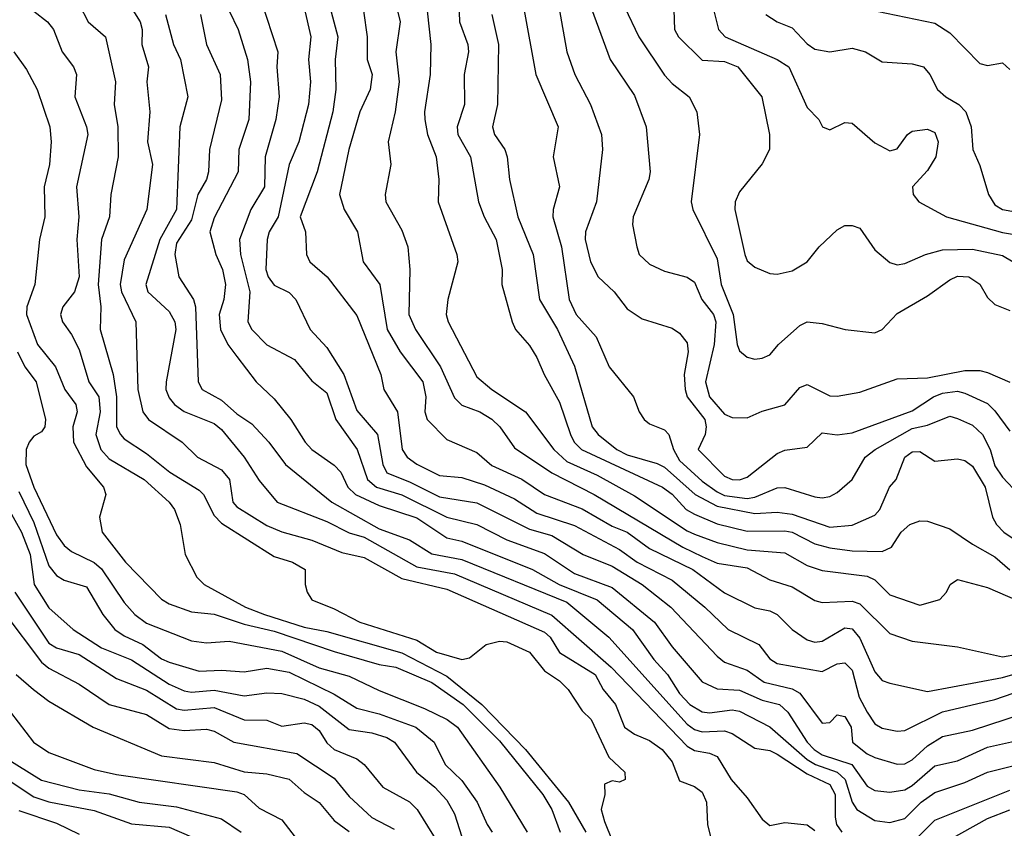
# Model space of a CAD drawing. Header units: metres. Extents: x -51132 to -49532, y -231222 to -229437.
# Tile 284 of 334: x -50040 to -49974, y -230028 to -229974. Entities that reach past the tile are written whole.
import ezdxf

# ---------------------------------------------------------------- set-up
doc = ezdxf.new("R2010")
doc.units = ezdxf.units.M
doc.layers.add('CONTOUR_INDEX', color=1, linetype='Continuous')
doc.layers.add('CONTOUR_INTER', color=3, linetype='Continuous')

msp = doc.modelspace()

# ---------------------------------------------------------------- linework, layer by layer
at = {"layer": 'CONTOUR_INDEX'}
for points, elevation in [([(-50012.639, -229971.259), (-50012.146, -229975.759), (-50012.2, -229977.759), (-50012.576, -229980.259), (-50012.553, -229980.759), (-50012.37, -229981.759), (-50011.79, -229983.259), (-50011.611, -229984.759), (-50011.665, -229986.259), (-50010.409, -229989.759), (-50010.359, -229990.259), (-50011.008, -229992.759), (-50011.135, -229993.759), (-50010.997, -229994.259), (-50009.08, -229997.919), (-50008.081, -229998.759), (-50005.848, -230000.259), (-50003.955, -230002.759), (-50003.08, -230003.551), (-50001.08, -230004.47), (-49998.58, -230005.844), (-49995.08, -230008.18), (-49994.58, -230008.398), (-49993.08, -230008.967), (-49991.08, -230009.451), (-49988.58, -230009.652), (-49987.08, -230010.49), (-49986.08, -230010.829), (-49983.08, -230011.197), (-49982.58, -230011.455), (-49981.58, -230012.445), (-49979.58, -230013.125), (-49978.24, -230012.759), (-49977.797, -230012.259), (-49977.549, -230011.759), (-49977.08, -230011.429), (-49975.08, -230011.949), (-49973.08, -230012.82)], 40), ([(-50002.224, -229971.259), (-50000.199, -229976.759), (-49998.58, -229979.163), (-49997.797, -229981.259), (-49997.539, -229984.259), (-49997.624, -229984.759), (-49998.673, -229987.259), (-49998.711, -229987.759), (-49998.429, -229989.259), (-49998.282, -229989.759), (-49997.58, -229990.416), (-49996.58, -229990.861), (-49995.08, -229991.266), (-49994.58, -229991.595), (-49994.095, -229992.759), (-49993.318, -229993.759), (-49993.159, -229994.259), (-49993.267, -229995.759), (-49993.864, -229998.259), (-49993.593, -229999.259), (-49992.58, -230000.395), (-49992.08, -230000.621), (-49991.08, -230000.639), (-49990.08, -230000.207), (-49988.58, -229999.784), (-49987.58, -229998.617), (-49987.08, -229998.425), (-49985.58, -229999.171), (-49985.08, -229999.203), (-49983.58, -229998.927), (-49981.08, -229998.044), (-49979.08, -229997.972), (-49976.58, -229997.482), (-49975.58, -229997.482), (-49975.08, -229997.623), (-49973.58, -229998.273)], 35), ([(-50035.58, -229973.095), (-50034.963, -229974.259), (-50033.808, -229975.259), (-50033.156, -229978.259), (-50033.247, -229979.759), (-50032.992, -229981.259), (-50032.975, -229983.259), (-50033.464, -229985.759), (-50033.551, -229987.259), (-50034.08, -229988.759), (-50034.314, -229991.759), (-50034.137, -229993.259), (-50034.176, -229994.759), (-50033.303, -229997.759), (-50033.079, -229999.259), (-50033.081, -230001.259), (-50032.809, -230001.759), (-50032.58, -230002.044), (-50031.08, -230003.017), (-50029.521, -230004.259), (-50027.58, -230005.462), (-50027.3, -230005.759), (-50026.58, -230007.159), (-50026.08, -230007.669), (-50022.58, -230009.883), (-50021.351, -230010.259), (-50020.524, -230010.759), (-50020.513, -230011.759), (-50020.393, -230012.259), (-50020.08, -230012.769), (-50018.58, -230013.374), (-50016.882, -230014.259), (-50013.08, -230015.467), (-50011.782, -230016.259), (-50010.08, -230016.75), (-50009.58, -230016.65), (-50008.469, -230015.759), (-50007.58, -230015.526), (-50007.08, -230015.586), (-50005.576, -230016.259), (-50004.58, -230017.513), (-50003.58, -230018.174), (-50002.995, -230018.759), (-50002.08, -230020.185), (-50001.467, -230020.759), (-50000.298, -230023.259), (-49999.235, -230024.259), (-49999.198, -230024.759), (-49999.58, -230024.924), (-50000.08, -230024.849), (-50000.58, -230025.06), (-50000.565, -230025.759), (-50000.796, -230026.759), (-50000.58, -230027.557), (-50000.08, -230028.815)], 50), ([(-50023.463, -229972.759), (-50022.343, -229976.259), (-50022.409, -229977.259), (-50022.259, -229979.259), (-50022.464, -229980.759), (-50023.181, -229983.259), (-50023.226, -229985.259), (-50024.127, -229986.759), (-50024.896, -229988.759), (-50024.82, -229989.759), (-50024.21, -229992.259), (-50024.342, -229994.259), (-50024.074, -229994.759), (-50023.08, -229995.79), (-50021.227, -229996.759), (-50020.08, -229998.187), (-50019.08, -229998.986), (-50018.466, -230000.759), (-50017.061, -230002.759), (-50016.365, -230004.759), (-50015.764, -230005.259), (-50014.08, -230005.77), (-50011.08, -230007.264), (-50009.083, -230007.759), (-50007.08, -230008.781), (-50004.58, -230009.7), (-50002.58, -230011.022), (-50000.08, -230011.955), (-49997.251, -230014.259), (-49996.08, -230015.908), (-49994.08, -230018.251), (-49993.08, -230018.716), (-49991.58, -230018.8), (-49990.08, -230019.467), (-49988.927, -230019.759), (-49988.374, -230020.259), (-49987.078, -230022.259), (-49986.623, -230022.759), (-49986.08, -230023.105), (-49984.107, -230023.759), (-49983.08, -230025.193), (-49982.58, -230025.497), (-49981.58, -230025.592), (-49980.58, -230025.437), (-49980.08, -230025.154), (-49978.58, -230023.845), (-49977.08, -230023.522), (-49975.08, -230022.6), (-49973.08, -230022.146)], 45), ([(-49983.08, -229973.401), (-49978.58, -229974.348), (-49977.58, -229974.982), (-49975.58, -229977.039), (-49975.08, -229977.171), (-49974.08, -229976.978), (-49973.58, -229977.431)], 30), ([(-50040.511, -230006.259), (-50039.412, -230008.259), (-50038.834, -230009.759), (-50038.57, -230011.759), (-50037.58, -230013.307), (-50035.963, -230014.759), (-50034.08, -230015.983), (-50032.08, -230016.777), (-50029.58, -230018.402), (-50028.58, -230018.845), (-50028.08, -230018.935), (-50026.58, -230018.801), (-50024.58, -230019.177), (-50023.08, -230018.981), (-50022.08, -230019.025), (-50020.58, -230019.395), (-50019.58, -230019.858), (-50017.58, -230021.433), (-50016.08, -230021.645), (-50015.08, -230021.959), (-50014.558, -230022.259), (-50013.112, -230024.259), (-50011.871, -230025.259), (-50011.08, -230026.134), (-50010.58, -230027.046), (-50010.08, -230028.579)], 55), ([(-50040.546, -230023.259), (-50038.08, -230024.79), (-50035.58, -230025.449), (-50033.58, -230025.701), (-50031.58, -230026.269), (-50029.08, -230026.576), (-50026.08, -230027.379), (-50024.781, -230028.259)], 60)]:
    msp.add_lwpolyline(points, dxfattribs=dict(at, elevation=elevation))
at = {"layer": 'CONTOUR_INTER'}
for points, elevation in [([(-49996.062, -229970.759), (-49995.929, -229974.759), (-49995.649, -229975.259), (-49994.08, -229976.811), (-49992.58, -229976.887), (-49991.697, -229977.259), (-49990.093, -229979.259), (-49989.591, -229981.759), (-49989.602, -229982.759), (-49990.08, -229983.725), (-49991.58, -229985.582), (-49991.884, -229986.259), (-49991.909, -229986.759), (-49991.232, -229989.759), (-49991.08, -229990.192), (-49990.58, -229990.599), (-49989.58, -229991.035), (-49989.08, -229991.077), (-49988.08, -229990.849), (-49987.086, -229990.259), (-49986.276, -229989.259), (-49985.08, -229988.122), (-49984.58, -229987.825), (-49984.08, -229987.827), (-49983.58, -229988.009), (-49982.58, -229989.459), (-49981.58, -229990.29), (-49981.08, -229990.448), (-49980.58, -229990.37), (-49979.204, -229989.759), (-49978.08, -229989.452), (-49976.08, -229989.408), (-49974.08, -229989.836), (-49973.366, -229990.259)], 33), ([(-50033.08, -229971.71), (-50031.512, -229974.259), (-50031.378, -229974.759), (-50031.401, -229975.759), (-50030.958, -229977.259), (-50031.062, -229978.259), (-50030.858, -229980.259), (-50031.012, -229982.259), (-50030.692, -229983.759), (-50031.06, -229986.759), (-50032.58, -229990.123), (-50032.83, -229991.759), (-50032.742, -229992.259), (-50031.798, -229994.259), (-50031.662, -229998.759), (-50031.332, -230000.259), (-50030.959, -230000.759), (-50028.715, -230002.259), (-50027.688, -230003.259), (-50026.08, -230004.109), (-50025.566, -230004.759), (-50025.331, -230006.259), (-50025.08, -230006.575), (-50023.08, -230007.829), (-50022.08, -230008.251), (-50020.08, -230008.799), (-50018.08, -230009.634), (-50016.58, -230009.967), (-50014.08, -230011.368), (-50011.08, -230012.061), (-50004.58, -230014.941), (-50004.198, -230015.259), (-50003.58, -230016.285), (-50001.207, -230017.759), (-50000.662, -230018.759), (-49999.86, -230019.759), (-49999.256, -230021.259), (-49998.58, -230021.74), (-49997.58, -230022.148), (-49996.738, -230022.759), (-49996.08, -230023.588), (-49995.58, -230024.846), (-49994.58, -230025.229), (-49994.08, -230025.61), (-49993.786, -230026.259), (-49993.711, -230027.759), (-49993.476, -230028.759)], 49), ([(-50016.882, -229971.759), (-50016.38, -229975.259), (-50016.398, -229976.759), (-50016.047, -229977.759), (-50016.197, -229978.759), (-50016.87, -229980.259), (-50017.608, -229982.759), (-50018.242, -229985.759), (-50017.911, -229986.759), (-50017.032, -229988.259), (-50016.652, -229990.259), (-50015.555, -229991.759), (-50015.066, -229994.759), (-50014.185, -229996.259), (-50012.676, -229998.259), (-50012.486, -229999.259), (-50012.553, -230000.259), (-50012.395, -230000.759), (-50011.08, -230002.096), (-50009.08, -230002.956), (-50008.08, -230003.831), (-50006.08, -230004.743), (-50004.58, -230005.757), (-50002.08, -230006.723), (-50000.08, -230007.88), (-49999.08, -230008.276), (-49997.58, -230009.362), (-49994.691, -230010.759), (-49992.58, -230012.319), (-49990.58, -230013.312), (-49989.58, -230013.523), (-49989.085, -230013.759), (-49988.08, -230014.746), (-49987.08, -230015.443), (-49986.58, -230015.603), (-49986.08, -230015.543), (-49984.58, -230014.637), (-49984.08, -230014.72), (-49983.58, -230015.338), (-49982.58, -230017.57), (-49982.08, -230018.164), (-49981.58, -230018.327), (-49979.08, -230018.887), (-49974.08, -230017.946), (-49973.08, -230017.672)], 42), ([(-50014.788, -229971.759), (-50014.193, -229974.259), (-50014.479, -229976.259), (-50014.252, -229978.259), (-50014.533, -229980.259), (-50014.996, -229982.259), (-50014.804, -229983.759), (-50015.189, -229985.759), (-50015.136, -229986.259), (-50014.08, -229988.141), (-50013.691, -229989.259), (-50013.543, -229990.759), (-50013.605, -229993.759), (-50013.171, -229994.759), (-50011.506, -229997.259), (-50010.58, -229999.323), (-50010.08, -229999.797), (-50008.887, -230000.259), (-50008.08, -230000.732), (-50007.547, -230001.259), (-50006.58, -230002.643), (-50004.08, -230004.309), (-50001.274, -230005.759), (-49995.373, -230009.259), (-49994.08, -230009.893), (-49993.08, -230010.334), (-49991.08, -230010.636), (-49989.58, -230011.455), (-49988.08, -230011.914), (-49986.58, -230012.826), (-49986.08, -230012.958), (-49984.08, -230012.858), (-49983.58, -230013.052), (-49981.58, -230015.026), (-49980.08, -230015.53), (-49977.08, -230015.907), (-49974.08, -230016.59), (-49973.08, -230016.4)], 41), ([(-50026.176, -229972.259), (-50024.986, -229974.759), (-50024.365, -229976.759), (-50024.151, -229978.259), (-50024.275, -229980.759), (-50024.946, -229982.759), (-50024.973, -229984.259), (-50026.58, -229987.323), (-50026.861, -229988.259), (-50026.474, -229989.759), (-50026.032, -229990.759), (-50025.828, -229991.759), (-50025.943, -229992.759), (-50026.245, -229993.759), (-50026.159, -229994.759), (-50025.667, -229995.759), (-50025.08, -229996.567), (-50023.78, -229998.259), (-50022.58, -229999.389), (-50021.47, -230000.759), (-50020.52, -230002.259), (-50020.069, -230002.759), (-50018.58, -230003.805), (-50018.134, -230004.259), (-50017.683, -230005.259), (-50017.17, -230005.759), (-50015.58, -230006.486), (-50013.08, -230007.323), (-50011.08, -230008.642), (-50010.08, -230008.868), (-50005.384, -230010.759), (-50003.595, -230011.759), (-50001.08, -230012.774), (-49998.71, -230014.759), (-49997.294, -230016.759), (-49996.393, -230017.759), (-49995.58, -230019.018), (-49994.895, -230019.759), (-49994.08, -230020.245), (-49993.58, -230020.317), (-49992.08, -230020.111), (-49991.58, -230020.198), (-49989.58, -230021.241), (-49987.08, -230023.418), (-49986.536, -230023.759), (-49985.08, -230024.259), (-49984.551, -230024.759), (-49984.08, -230026.269), (-49983.772, -230026.759), (-49982.58, -230027.497), (-49981.58, -230027.626), (-49980.58, -230027.36), (-49979.481, -230026.259), (-49978.58, -230025.632), (-49976.58, -230024.963), (-49975.08, -230024.269), (-49972.58, -230023.642)], 46), ([(-50010.298, -229972.259), (-50010.243, -229974.259), (-50009.694, -229975.759), (-50009.643, -229976.259), (-50009.935, -229977.759), (-50009.916, -229979.759), (-50010.39, -229981.259), (-50010.351, -229981.759), (-50009.508, -229983.259), (-50008.963, -229986.259), (-50008.602, -229987.259), (-50007.802, -229988.759), (-50007.39, -229990.759), (-50007.414, -229991.759), (-50006.741, -229994.259), (-50006.515, -229994.759), (-50005.58, -229995.824), (-50005.08, -229996.625), (-50004.608, -229997.759), (-50003.58, -229999.595), (-50002.84, -230001.759), (-50002.597, -230002.259), (-50002.123, -230002.759), (-49996.708, -230005.259), (-49996.08, -230005.74), (-49995.136, -230006.759), (-49994.58, -230007.08), (-49993.08, -230007.706), (-49991.08, -230008.195), (-49988.58, -230008.17), (-49988.08, -230008.269), (-49986.58, -230009.042), (-49985.58, -230009.304), (-49984.08, -230009.521), (-49982.08, -230009.559), (-49981.458, -230009.259), (-49980.815, -230008.259), (-49980.249, -230007.759), (-49979.58, -230007.512), (-49979.08, -230007.545), (-49977.58, -230008.038), (-49976.08, -230009.078), (-49974.58, -230009.913), (-49973.58, -230010.776)], 39), ([(-50020.58, -229973.328), (-50020.144, -229975.259), (-50020.289, -229976.759), (-50020.171, -229978.259), (-50020.287, -229979.759), (-50020.93, -229982.259), (-50021.578, -229983.759), (-50022.316, -229987.259), (-50022.918, -229988.259), (-50023.058, -229988.759), (-50023.134, -229990.759), (-50022.983, -229991.259), (-50022.58, -229991.811), (-50021.58, -229992.293), (-50021.142, -229992.759), (-50020.181, -229994.759), (-50019.08, -229995.959), (-50017.947, -229997.759), (-50017.08, -230000.165), (-50015.699, -230001.759), (-50015.351, -230003.759), (-50015.08, -230004.305), (-50013.58, -230004.906), (-50011.58, -230005.913), (-50009.08, -230006.324), (-50005.58, -230008.065), (-50004.08, -230008.498), (-50001.998, -230009.759), (-50000.08, -230010.532), (-49998.08, -230011.758), (-49996.17, -230013.259), (-49993.08, -230016.538), (-49992.58, -230016.93), (-49991.08, -230017.46), (-49989.945, -230018.259), (-49988.08, -230018.712), (-49987.58, -230018.999), (-49986.08, -230021.003), (-49985.58, -230020.95), (-49985.08, -230020.444), (-49984.58, -230020.561), (-49984.154, -230021.259), (-49984.057, -230022.259), (-49983.08, -230023.047), (-49982.58, -230023.296), (-49981.08, -230023.739), (-49980.58, -230023.719), (-49980.08, -230023.451), (-49979.08, -230022.508), (-49978.08, -230021.892), (-49976.08, -230021.461), (-49971.58, -230019.993)], 44), ([(-50018.881, -229973.259), (-50018.35, -229975.259), (-50018.529, -229976.759), (-50018.481, -229978.759), (-50018.682, -229980.259), (-50019.716, -229984.259), (-50020.85, -229987.259), (-50020.494, -229988.259), (-50020.438, -229989.759), (-50020.205, -229990.259), (-50019.049, -229991.259), (-50017.08, -229993.821), (-50015.486, -229997.759), (-50015.277, -229998.759), (-50014.373, -230000.259), (-50014.068, -230002.759), (-50013.727, -230003.259), (-50013.08, -230003.746), (-50011.58, -230004.484), (-50010.08, -230004.623), (-50008.58, -230005.123), (-50006.58, -230006.038), (-50005.08, -230007.009), (-50002.58, -230007.831), (-49999.58, -230009.434), (-49998.4, -230010.259), (-49996.08, -230011.47), (-49993.903, -230013.259), (-49992.337, -230014.759), (-49990.297, -230015.759), (-49989.58, -230016.718), (-49989.08, -230017.028), (-49986.08, -230017.55), (-49985.08, -230017.052), (-49984.58, -230016.975), (-49984.08, -230017.469), (-49983.618, -230019.259), (-49983.08, -230020.269), (-49982.58, -230021.039), (-49982.08, -230021.328), (-49981.08, -230021.544), (-49980.58, -230021.487), (-49978.08, -230020.254), (-49974.58, -230019.421), (-49972.08, -230018.563)], 43), ([(-50005.98, -229973.259), (-50005.156, -229977.759), (-50003.673, -229981.259), (-50004.004, -229983.259), (-50003.571, -229985.259), (-50004.005, -229986.759), (-50004.019, -229987.259), (-50003.436, -229989.259), (-50002.938, -229992.759), (-50002.467, -229993.759), (-50001.135, -229995.259), (-50000.28, -229997.259), (-49998.648, -229999.259), (-49998.263, -230000.259), (-49997.933, -230000.759), (-49997.58, -230001.054), (-49996.58, -230001.458), (-49996.287, -230001.759), (-49995.983, -230002.759), (-49995.58, -230003.494), (-49994.08, -230004.859), (-49993.08, -230005.589), (-49992.58, -230005.823), (-49991.08, -230006.024), (-49990.58, -230005.947), (-49989.08, -230005.307), (-49988.58, -230005.298), (-49986.58, -230005.907), (-49986.08, -230005.982), (-49985.58, -230005.89), (-49985.08, -230005.627), (-49984.095, -230004.759), (-49983.225, -230003.259), (-49982.566, -230002.759), (-49980.08, -230001.368), (-49979.08, -230001.133), (-49977.58, -230000.545), (-49977.08, -230000.682), (-49976.08, -230001.145), (-49975.413, -230001.759), (-49974.905, -230002.759), (-49974.58, -230003.841), (-49974.08, -230004.609), (-49972.994, -230005.759)], 37), ([(-50003.632, -229973.259), (-50003.096, -229976.259), (-50002.555, -229977.759), (-50001.518, -229979.759), (-50000.787, -229981.759), (-50000.719, -229982.759), (-50001.116, -229986.259), (-50001.854, -229988.259), (-50001.859, -229988.759), (-50001.518, -229990.259), (-50000.997, -229991.259), (-49999.941, -229992.259), (-49999.08, -229993.375), (-49998.08, -229994.058), (-49996.08, -229994.682), (-49995.58, -229994.994), (-49995.08, -229995.648), (-49995.016, -229996.259), (-49995.271, -229997.759), (-49995.214, -229998.759), (-49995.066, -229999.259), (-49993.903, -230000.759), (-49993.808, -230001.259), (-49993.876, -230001.759), (-49994.338, -230002.759), (-49992.58, -230004.544), (-49992.08, -230004.762), (-49991.58, -230004.782), (-49991.08, -230004.614), (-49989.08, -230003.03), (-49988.58, -230002.804), (-49987.08, -230002.612), (-49986.08, -230001.653), (-49985.08, -230001.788), (-49984.08, -230001.64), (-49980.08, -230000.177), (-49978.668, -229999.259), (-49978.08, -229999.015), (-49977.08, -229998.867), (-49976.58, -229999.013), (-49975.08, -229999.698), (-49974.58, -230000.182), (-49973.58, -230001.533)], 36), ([(-49999.239, -229973.259), (-49998.293, -229975.259), (-49996.58, -229977.804), (-49996.08, -229978.362), (-49994.942, -229979.259), (-49994.43, -229980.259), (-49994.262, -229981.759), (-49994.8, -229986.259), (-49994.704, -229986.759), (-49993.08, -229990.039), (-49992.82, -229991.759), (-49992.016, -229993.759), (-49991.755, -229995.759), (-49991.58, -229996.193), (-49991.08, -229996.607), (-49990.58, -229996.739), (-49990.08, -229996.679), (-49989.58, -229996.445), (-49989.003, -229995.759), (-49987.58, -229994.498), (-49987.08, -229994.255), (-49986.08, -229994.352), (-49984.559, -229994.759), (-49982.58, -229994.973), (-49982.08, -229994.754), (-49981.08, -229993.704), (-49979.08, -229992.52), (-49977.58, -229991.453), (-49977.08, -229991.209), (-49976.309, -229991.259), (-49975.58, -229991.733), (-49975.08, -229992.625), (-49974.58, -229993.083), (-49973.58, -229993.5)], 34), ([(-49993.375, -229973.259), (-49992.982, -229974.759), (-49992.547, -229975.259), (-49989.08, -229976.753), (-49988.314, -229977.259), (-49987.08, -229979.956), (-49986.315, -229980.759), (-49986.065, -229981.259), (-49985.58, -229981.446), (-49984.58, -229980.956), (-49984.08, -229981.01), (-49982.58, -229982.319), (-49981.58, -229982.857), (-49981.08, -229982.724), (-49980.401, -229981.759), (-49980.08, -229981.53), (-49979.08, -229981.396), (-49978.58, -229981.62), (-49978.353, -229982.259), (-49978.505, -229983.259), (-49979.08, -229984.172), (-49980.073, -229985.259), (-49980.017, -229985.759), (-49979.655, -229986.259), (-49977.799, -229987.259), (-49974.08, -229988.298), (-49972.58, -229988.538)], 32), ([(-50038.58, -229973.531), (-50037.685, -229974.259), (-50037.284, -229974.759), (-50036.694, -229976.259), (-50035.957, -229977.259), (-50035.753, -229977.759), (-50035.848, -229979.259), (-50035.071, -229981.259), (-50034.999, -229981.759), (-50035.755, -229985.259), (-50035.585, -229987.259), (-50035.732, -229988.759), (-50035.567, -229991.259), (-50035.891, -229992.259), (-50036.66, -229993.259), (-50036.823, -229993.759), (-50036.688, -229994.259), (-50036.08, -229995.095), (-50035.58, -229996.085), (-50034.922, -229998.259), (-50034.262, -229999.259), (-50034.174, -230000.259), (-50034.462, -230001.759), (-50034.138, -230002.759), (-50033.58, -230003.392), (-50031.242, -230004.759), (-50029.58, -230006.265), (-50029.225, -230006.759), (-50028.854, -230007.759), (-50028.507, -230009.759), (-50027.731, -230011.259), (-50027.251, -230011.759), (-50024.484, -230013.259), (-50023.227, -230013.759), (-50020.58, -230014.61), (-50019.08, -230014.893), (-50014.08, -230016.309), (-50011.08, -230017.858), (-50008.761, -230019.759), (-50005.849, -230022.759), (-50002.987, -230026.259), (-50001.832, -230028.259)], 51), ([(-50029.827, -229973.759), (-50029.282, -229975.759), (-50028.832, -229976.759), (-50028.323, -229979.259), (-50028.869, -229981.259), (-50029.093, -229986.759), (-50030.198, -229988.759), (-50031.131, -229991.759), (-50030.995, -229992.259), (-50029.58, -229993.56), (-50029.209, -229994.259), (-50029.141, -229994.759), (-50029.784, -229998.259), (-50029.797, -229998.759), (-50029.58, -229999.308), (-50029.224, -229999.759), (-50028.58, -230000.226), (-50026.58, -230001.035), (-50026.08, -230001.427), (-50024.58, -230003.259), (-50023.58, -230004.834), (-50022.374, -230006.259), (-50019.08, -230007.567), (-50017.58, -230008.318), (-50016.58, -230008.606), (-50013.08, -230010.57), (-50010.58, -230011.051), (-50004.08, -230013.804), (-50000.145, -230017.259), (-49995.08, -230022.525), (-49994.58, -230022.828), (-49993.58, -230023.001), (-49993.08, -230023.227), (-49992.152, -230024.759), (-49991.08, -230025.983), (-49990.08, -230027.396), (-49989.58, -230027.814), (-49988.58, -230027.63), (-49987.08, -230027.77), (-49986.58, -230028.153)], 48), ([(-50027.494, -229973.759), (-50027.094, -229975.759), (-50026.186, -229977.759), (-50026.08, -229979.452), (-50026.899, -229982.759), (-50026.949, -229984.259), (-50027.092, -229984.759), (-50027.677, -229985.759), (-50028.08, -229987.45), (-50029.08, -229988.999), (-50029.196, -229989.759), (-50028.941, -229991.259), (-50027.948, -229992.759), (-50027.816, -229993.259), (-50027.651, -229998.259), (-50027.38, -229998.759), (-50026.08, -229999.47), (-50025.08, -230000.392), (-50024.08, -230001.048), (-50022.941, -230002.259), (-50021.824, -230003.759), (-50018.739, -230006.259), (-50015.58, -230008.055), (-50013.58, -230008.782), (-50012.08, -230009.716), (-50010.08, -230010.094), (-50003.08, -230012.941), (-50000.3, -230015.259), (-49995.08, -230021.07), (-49994.58, -230021.415), (-49994.08, -230021.568), (-49992.58, -230021.514), (-49992.08, -230021.685), (-49990.58, -230022.66), (-49989.58, -230022.833), (-49989.08, -230023.065), (-49987.08, -230024.383), (-49985.58, -230025.099), (-49985.216, -230025.759), (-49985.226, -230027.259), (-49985.12, -230027.759), (-49984.785, -230028.259)], 47), ([(-50008.083, -229973.759), (-50007.646, -229975.759), (-50007.7, -229979.759), (-50008.052, -229981.259), (-50007.903, -229981.759), (-50007.231, -229982.759), (-50007.071, -229983.259), (-50006.901, -229984.759), (-50006.364, -229987.259), (-50005.325, -229989.759), (-50004.912, -229992.759), (-50003.717, -229994.759), (-50002.58, -229997.2), (-50001.408, -230001.259), (-50001.011, -230001.759), (-49999.75, -230002.759), (-49999.08, -230003.125), (-49997.08, -230003.681), (-49996.58, -230003.935), (-49994.537, -230005.759), (-49993.08, -230006.542), (-49990.58, -230007.02), (-49989.08, -230006.943), (-49988.08, -230007.077), (-49985.58, -230007.928), (-49984.08, -230007.802), (-49982.58, -230007.137), (-49982.248, -230006.759), (-49981.599, -230005.259), (-49981.163, -230004.759), (-49980.58, -230003.281), (-49980.08, -230002.915), (-49979.58, -230002.89), (-49978.58, -230003.538), (-49977.08, -230003.38), (-49976.58, -230003.49), (-49976.08, -230003.871), (-49975.237, -230005.259), (-49974.744, -230007.259), (-49974.47, -230007.759), (-49973.99, -230008.259), (-49972.08, -230009.555)], 38), ([(-49989.838, -229973.759), (-49989.088, -229974.259), (-49988.08, -229974.663), (-49987.08, -229975.723), (-49986.58, -229976.081), (-49985.58, -229976.258), (-49984.08, -229976.01), (-49983.198, -229976.259), (-49982.08, -229976.927), (-49980.08, -229977.054), (-49979.326, -229977.259), (-49978.906, -229977.759), (-49978.403, -229978.759), (-49977.851, -229979.259), (-49976.984, -229979.759), (-49976.522, -229980.259), (-49976.172, -229981.259), (-49976.043, -229982.759), (-49975.58, -229983.83), (-49975.011, -229985.759), (-49974.58, -229986.446), (-49974.08, -229986.761), (-49972.58, -229987.019)], 31), ([(-50039.927, -229976.259), (-50039.08, -229977.427), (-50038.372, -229978.759), (-50037.519, -229981.259), (-50037.424, -229982.259), (-50037.549, -229983.759), (-50037.906, -229985.259), (-50037.849, -229987.259), (-50038.218, -229988.759), (-50038.528, -229991.759), (-50039.045, -229993.259), (-50039.068, -229993.759), (-50038.35, -229995.759), (-50037.156, -229997.259), (-50036.525, -229998.759), (-50035.796, -229999.759), (-50035.696, -230000.259), (-50035.995, -230001.259), (-50035.941, -230002.259), (-50035.08, -230003.918), (-50033.956, -230005.259), (-50033.783, -230005.759), (-50034.212, -230007.259), (-50034.034, -230008.259), (-50032.489, -230010.259), (-50030.08, -230012.739), (-50029.58, -230013.037), (-50028.08, -230013.589), (-50026.58, -230013.726), (-50024.58, -230014.395), (-50022.58, -230014.858), (-50018.58, -230016.213), (-50015.58, -230017.084), (-50014.473, -230017.259), (-50012.08, -230018.294), (-50009.996, -230019.759), (-50007.58, -230022.174), (-50004.679, -230025.759), (-50004.092, -230026.759), (-50003.537, -230028.259)], 52), ([(-50039.682, -229996.259), (-50039.191, -229997.259), (-50038.429, -229998.259), (-50037.808, -230000.759), (-50037.863, -230001.259), (-50038.08, -230001.583), (-50038.58, -230001.877), (-50038.895, -230002.259), (-50039.099, -230002.759), (-50039.121, -230003.759), (-50038.58, -230005.264), (-50037.08, -230008.453), (-50036.58, -230009.16), (-50036.08, -230009.559), (-50034.58, -230010.282), (-50034.08, -230010.709), (-50032.58, -230012.953), (-50031.854, -230013.759), (-50031.08, -230014.328), (-50028.08, -230015.519), (-50027.08, -230015.654), (-50025.58, -230015.532), (-50022.08, -230016.211), (-50019.58, -230017.316), (-50017.58, -230017.867), (-50015.58, -230018.823), (-50012.58, -230020.012), (-50011.064, -230020.759), (-50010.362, -230021.259), (-50007.544, -230025.259), (-50005.742, -230028.259)], 53), ([(-50039.58, -230005.565), (-50038.58, -230007.627), (-50037.58, -230010.508), (-50037.08, -230011.167), (-50036.58, -230011.459), (-50035.08, -230011.908), (-50033.998, -230013.759), (-50033.194, -230014.759), (-50032.58, -230015.188), (-50031.335, -230015.759), (-50030.08, -230016.708), (-50029.58, -230016.936), (-50027.58, -230017.539), (-50026.08, -230017.462), (-50024.58, -230017.585), (-50023.08, -230017.337), (-50021.58, -230017.61), (-50018.58, -230019.068), (-50017.08, -230019.996), (-50015.58, -230020.37), (-50013.143, -230021.259), (-50011.934, -230022.259), (-50011.184, -230023.759), (-50010.08, -230024.831), (-50009.068, -230026.259), (-50008.406, -230027.759), (-50008.056, -230028.259)], 54), ([(-50039.853, -230012.259), (-50037.58, -230015.679), (-50037.08, -230015.989), (-50035.58, -230016.42), (-50033.08, -230018.02), (-50031.08, -230018.811), (-50029.08, -230020.052), (-50028.58, -230020.138), (-50026.58, -230019.956), (-50024.58, -230020.78), (-50023.08, -230020.795), (-50022.08, -230021.19), (-50020.58, -230020.977), (-50020.08, -230021.095), (-50019.58, -230021.497), (-50019.08, -230022.309), (-50018.58, -230022.746), (-50017.08, -230023.377), (-50016.595, -230023.759), (-50015.345, -230025.259), (-50013.58, -230026.235), (-50013.065, -230026.759), (-50010.875, -230030.259)], 56), ([(-50040.58, -230013.598), (-50038.08, -230016.938), (-50037.58, -230017.33), (-50035.58, -230018.4), (-50033.58, -230019.752), (-50031.08, -230020.432), (-50029.58, -230021.354), (-50028.58, -230021.485), (-50027.08, -230021.402), (-50026.58, -230021.532), (-50025.262, -230022.259), (-50021.08, -230023.016), (-50018.58, -230024.663), (-50017.58, -230025.895), (-50016.08, -230027.297), (-50014.58, -230028.06)], 57), ([(-50039.756, -230017.759), (-50038.607, -230018.759), (-50037.58, -230019.54), (-50034.641, -230021.259), (-50030.08, -230023.177), (-50026.58, -230023.612), (-50024.58, -230024.239), (-50023.08, -230024.378), (-50021.58, -230024.724), (-50020.58, -230025.625), (-50019.58, -230026.278), (-50018.58, -230027.49), (-50017.58, -230028.232)], 58), ([(-50040.152, -230020.259), (-50038.621, -230022.259), (-50037.58, -230022.949), (-50034.58, -230024.08), (-50033.08, -230024.432), (-50025.08, -230025.573), (-50024.58, -230025.766), (-50023.58, -230026.677), (-50022.08, -230027.453), (-50020.58, -230029.381)], 59), ([(-50041.58, -230023.928), (-50038.58, -230025.913), (-50037.58, -230026.238), (-50034.58, -230026.827), (-50032.08, -230027.704), (-50029.58, -230027.937), (-50028.08, -230028.57)], 61), ([(-49980.08, -230028.967), (-49978.58, -230027.473), (-49973.58, -230025.458)], 47), ([(-50039.58, -230026.824), (-50037.08, -230027.656), (-50035.58, -230028.389)], 62), ([(-49978.496, -230029.259), (-49975.08, -230027.354), (-49973.58, -230026.783)], 48)]:
    msp.add_lwpolyline(points, dxfattribs=dict(at, elevation=elevation))

doc.saveas('drawing.dxf')
